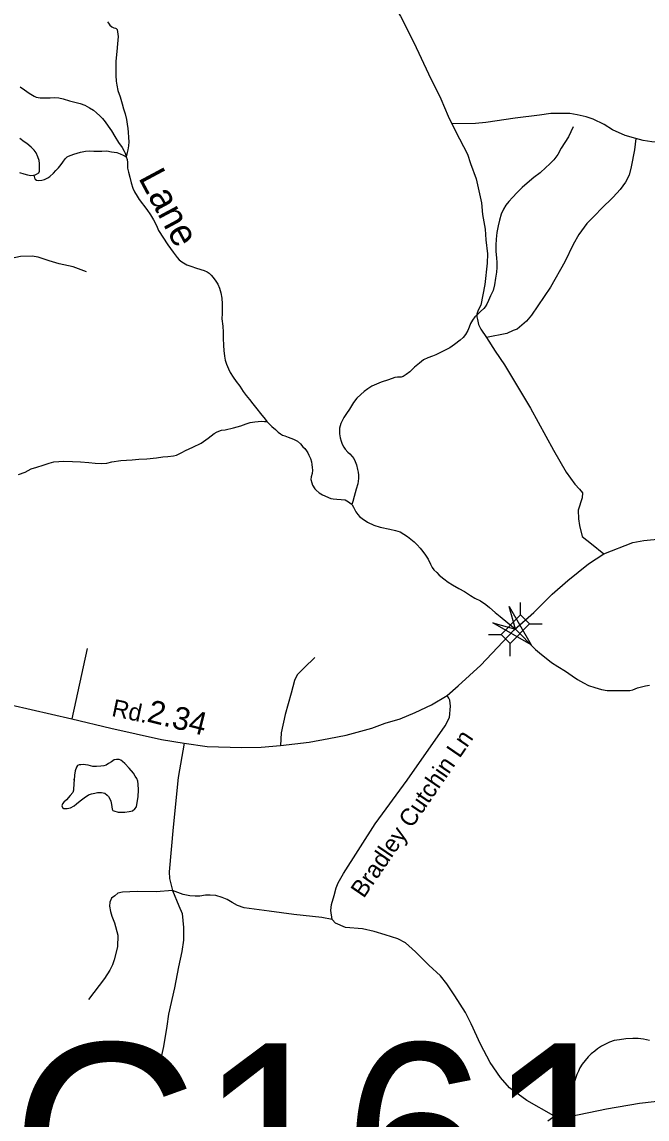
# Model space of a CAD drawing. Extents: x 2220236 to 2384410, y 720751 to 894131.
# Drawn here: x 2362764 to 2366195, y 851685 to 857712 of the extents above; entities that cross this region are included whole.
import ezdxf

# ---------------------------------------------------------------- set-up
doc = ezdxf.new("R2010")
doc.units = 0
doc.layers.add('Default', color=7, linetype='Continuous')

msp = doc.modelspace()

# ---------------------------------------------------------------- linework, layer by layer
at = {"layer": 'Default'}
for p, q in [((2365500.7, 854454.6), (2365500.4, 854523.6)), ((2365549.7, 854406.1), (2365618.7, 854406.4)), ((2365325.2, 854347.1), (2365394.2, 854347.4)), ((2363120.9, 854271.3), (2363037.2, 853884.8)), ((2365444.7, 854228.8), (2365444.4, 854297.8))]:
    msp.add_line(p, q, dxfattribs=at)
for points in [[(2364461.9, 858330.6), (2364547, 858196), (2364643.7, 858048.8), (2364750.9, 857891), (2364841.4, 857744.8), (2364915, 857599.5), (2364995.1, 857426.7), (2365062.8, 857289.4), (2365103.9, 857194.1), (2365124.4, 857152.3)], [(2363234, 857713.4), (2363238.3, 857705.4), (2363246.3, 857694.2), (2363257.5, 857684.8), (2363268.5, 857680.4), (2363276.5, 857678.4), (2363280.5, 857675.9), (2363286.6, 857670.6), (2363288.8, 857658.2), (2363291.2, 857632.1), (2363287.5, 857592.5), (2363284, 857550.7), (2363278.7, 857496.3), (2363279.2, 857459.3), (2363278.9, 857418.2), (2363280.2, 857386.4), (2363284.4, 857364.3), (2363290.8, 857336.6), (2363302.4, 857300.4), (2363313.5, 857263.1), (2363321.9, 857234.5), (2363330.2, 857207), (2363336.7, 857177), (2363341, 857151), (2363345.3, 857127.2), (2363347.4, 857106.9), (2363348.6, 857078.1), (2363350, 857052.9), (2363348.2, 857031.4), (2363344.5, 857009), (2363340.8, 856995), (2363336.3, 856970.9)], [(2362754.3, 857355.7), (2362776.7, 857338.6), (2362802.7, 857320.9), (2362830.9, 857304.7), (2362842.3, 857298.6), (2362863.1, 857295.5), (2362889.1, 857295.6), (2362919.2, 857296.2), (2362943.1, 857297.8), (2362965.2, 857294.8), (2362989.1, 857289.2), (2363025.3, 857279.2), (2363053.5, 857271.1), (2363082.7, 857263.5), (2363108.3, 857254.7), (2363133.9, 857240.9), (2363156.1, 857227.1), (2363172.1, 857213), (2363190.2, 857195.7), (2363206.5, 857181.6), (2363220.7, 857163.1), (2363237.1, 857140.1), (2363255.3, 857113.6), (2363273.6, 857082.6), (2363294.3, 857050.6), (2363314.4, 857022.5), (2363324.8, 857002.6), (2363330.8, 856991.4), (2363335.1, 856975.1), (2363336.3, 856970.9)], [(2366133.1, 857072.5), (2366074.9, 857087.7), (2366006.5, 857118.9), (2365960.1, 857148.2), (2365899.9, 857177.6), (2365861.7, 857191), (2365811.6, 857202.6), (2365771.5, 857210), (2365667.5, 857208.7), (2365605.7, 857200), (2365471.8, 857184.5), (2365310.3, 857160.5), (2365254.4, 857153.8), (2365124.4, 857152.3)], [(2365789.2, 857136.2), (2365763.9, 857081.7), (2365724.7, 857019.4), (2365705.1, 856985.1), (2365683.4, 856955.3), (2365659.8, 856930.7), (2365640.1, 856912.5), (2365608.1, 856884.3), (2365574.5, 856857.3), (2365537, 856827.2), (2365509.1, 856803.1), (2365481.7, 856774.7), (2365455.8, 856748.4), (2365436.1, 856726.3), (2365420.5, 856705.9), (2365406.6, 856684), (2365395, 856655.7), (2365385.5, 856623.1), (2365377.6, 856591.6), (2365370.2, 856555.2), (2365366.7, 856518.9), (2365365.2, 856485.4), (2365365.3, 856450.9), (2365368, 856417.2), (2365370, 856391.1), (2365370.5, 856363.2), (2365368.9, 856336.9), (2365363, 856305.4), (2365357.6, 856269.1), (2365350.1, 856237), (2365336.4, 856208.5), (2365324.7, 856182.4), (2365315, 856162.3), (2365307.1, 856148.2), (2365299.3, 856138.1), (2365281.2, 856122.6), (2365265.5, 856106.2), (2365249.6, 856091.7), (2365236.6, 856073.8), (2365226.2, 856055.3), (2365218.5, 856035.3), (2365210.7, 856016.9), (2365198.8, 855995.1), (2365185, 855979.1), (2365169.2, 855964.4), (2365139, 855941.1), (2365111.8, 855922), (2365068.1, 855899.5), (2365036.3, 855883.4), (2365018.2, 855877.1), (2364992.3, 855866.9), (2364968.5, 855856.1), (2364946.9, 855838.1), (2364918.9, 855815.6), (2364893.4, 855790), (2364873.7, 855775), (2364857, 855764.5), (2364845.7, 855760.8), (2364825.7, 855760.9), (2364810, 855759.3), (2364775.7, 855746.4), (2364735.9, 855733.3), (2364710, 855723.4), (2364684.3, 855710.8), (2364662.5, 855696.8), (2364641.8, 855681.9), (2364624.7, 855666.4), (2364602.9, 855645.8), (2364583.2, 855622), (2364561.7, 855585), (2364546, 855561.4), (2364530.5, 855539.5), (2364514.7, 855507), (2364506.9, 855481), (2364507.6, 855449.2), (2364509.8, 855427), (2364515.8, 855409.2), (2364522, 855393), (2364530.2, 855377), (2364538.6, 855365.2), (2364552.7, 855349.3), (2364564.5, 855340), (2364576.9, 855325.7), (2364585, 855313.6), (2364593.2, 855297.5), (2364599.5, 855279.7), (2364605.8, 855253.7), (2364610, 855238.4), (2364612, 855222.1), (2364611.8, 855204), (2364606.7, 855175.9), (2364599.1, 855146.1), (2364587.6, 855106.2), (2364579.8, 855078), (2364574.6, 855061.4)], [(2365124.4, 857152.3), (2365165.3, 857070.7), (2365210.5, 856985.3), (2365226.9, 856935.6), (2365258, 856850), (2365285.6, 856718.3), (2365292.4, 856654.5), (2365307.3, 856574.7), (2365309.9, 856514.8), (2365318.8, 856438.9), (2365317.6, 856386.8), (2365304.9, 856270.7), (2365282.4, 856156.5), (2365268.7, 856128.3), (2365261, 856106.2), (2365261.2, 856092.2), (2365265.3, 856078.4), (2365269.5, 856050.3), (2365282, 856024.4), (2365314.4, 855978.9)], [(2367357.8, 856893.1), (2367309.8, 856967.8), (2367198.6, 857071.2), (2367150.4, 857106.7), (2367098.3, 857117.9), (2367050.2, 857115.4), (2366808.6, 857096.5), (2366513, 857069), (2366395.2, 857059.6), (2366269.2, 857052), (2366221.3, 857053.5), (2366173.2, 857060.9), (2366133.1, 857072.5)], [(2362828, 856871.3), (2362836.1, 856872.6), (2362844.2, 856876.9), (2362856, 856883.3), (2362859.9, 856893.3), (2362859.7, 856913), (2362859.5, 856935), (2362857.2, 856951.3), (2362851.1, 856970.7), (2362840.7, 856993.3), (2362830.6, 857008.6), (2362814.5, 857024.4), (2362790, 857044.7), (2362776.2, 857054), (2362751.8, 857071.7)], [(2366133.1, 857072.5), (2366125.8, 857010.4), (2366108.9, 856916.2), (2366097.6, 856870.1), (2366077.9, 856831.7), (2366048.4, 856791.5), (2366008.9, 856749.1), (2365943.8, 856686.2), (2365912.2, 856651.9), (2365864.7, 856605.3), (2365821.5, 856544.9), (2365790.1, 856490.4), (2365743.3, 856393.8), (2365664.9, 856255), (2365560.9, 856101.9), (2365533.2, 856069.5), (2365481.8, 856025), (2365460, 856016.7), (2365426.2, 856000.3), (2365314.4, 855978.9)], [(2362828, 856871.3), (2362832.5, 856856.7), (2362836.4, 856848.7), (2362842.6, 856843.4), (2362856.4, 856841.3), (2362871.8, 856842.9), (2362886.4, 856847.5), (2362904.8, 856855.8), (2362916.3, 856863.5), (2362936.2, 856882.3), (2362950, 856896), (2362963.9, 856910.7), (2362971.7, 856920.9), (2362978.9, 856930), (2362987.5, 856942.8), (2363001.2, 856960.5), (2363012, 856970.8), (2363019, 856975.3), (2363048.8, 856985.4), (2363084.8, 856996.1), (2363112.8, 857002.1), (2363136.6, 857004.7), (2363158.7, 857003), (2363182.6, 857003.3), (2363202.7, 857003.2), (2363228.6, 857003.6), (2363254.7, 856999.7), (2363284.7, 856994.4), (2363302.7, 856988.6), (2363319.1, 856981), (2363330.8, 856974.9), (2363336.3, 856970.9)], [(2363336.3, 856970.9), (2363341.1, 856957.3), (2363343.5, 856939.4), (2363343.7, 856908.8), (2363348.2, 856887), (2363356.2, 856859.5), (2363362.7, 856829.2), (2363373.1, 856799.4), (2363381.5, 856779.1), (2363395.6, 856756), (2363407.8, 856737.5), (2363448.5, 856682.7), (2363468.8, 856652.4), (2363485.3, 856625.1), (2363501.6, 856594.6), (2363513.9, 856567.2), (2363564.8, 856487.9), (2363593.3, 856448), (2363615.9, 856417.8), (2363625.9, 856406), (2363642.1, 856394.2), (2363668.3, 856378.9), (2363690.3, 856370.9), (2363722.3, 856359.8), (2363764.5, 856346.1), (2363780.5, 856340.2), (2363790.7, 856332.4), (2363803, 856320.4), (2363813, 856308.7), (2363827.3, 856288.6), (2363839.5, 856271), (2363847.6, 856249.4), (2363856.2, 856223.5), (2363860.3, 856194.7), (2363862.9, 856163), (2363863.2, 856133.5), (2363863.4, 856111.2), (2363861.7, 856080.9), (2363866.3, 856041.7), (2363868.6, 856009), (2363869, 855975.2), (2363869.6, 855935.2), (2363871.8, 855907.4), (2363876.3, 855877), (2363878.5, 855855.1), (2363886.7, 855831.5), (2363897.2, 855807.3), (2363907.3, 855785.7), (2363923.7, 855761.8), (2363940.1, 855737.8), (2363959.2, 855710.7), (2363978.4, 855682.6), (2363994.8, 855660.3), (2364013.1, 855637.4), (2364031.5, 855613.6), (2364053.9, 855587.2), (2364074, 855561.8), (2364098.2, 855530), (2364108.6, 855518.3)], [(2362750.9, 856886.2), (2362774.2, 856878.3), (2362794.1, 856872.6), (2362812.3, 856868.4), (2362826.4, 856870.6), (2362828, 856871.3)], [(2363117.9, 856339.9), (2363044.3, 856366.5), (2362968.7, 856382.9), (2362913.5, 856399.2), (2362852.2, 856419.7), (2362819.5, 856425.8), (2362756.1, 856423.8), (2362694.8, 856411.5), (2362619.2, 856397.2), (2362557.9, 856380.8), (2362496.7, 856356.9), (2362453, 856338.5), (2362419.1, 856328.2), (2362381.1, 856312.3), (2362348.4, 856302.1), (2362315.7, 856306.2), (2362272.8, 856332.8), (2362233.9, 856367.5), (2362194.1, 856409.5)], [(2365314.4, 855978.9), (2365361.3, 855903.4), (2365412.2, 855828.1), (2365555, 855590), (2365681.7, 855359.5), (2365751.1, 855238.4), (2365798.4, 855173.2), (2365824.9, 855146.6), (2365841.3, 855126.1), (2365839.2, 855097.5), (2365816.7, 855030), (2365818.2, 854983.3), (2365824.9, 854946.2), (2365839.2, 854884.8), (2365890.3, 854846), (2365957.8, 854790.7)], [(2362743.9, 855226.1), (2362781.8, 855239.8), (2362813.6, 855256.9), (2362845.3, 855267), (2362879.4, 855277.6), (2362913.4, 855287.9), (2362939.3, 855296.5), (2362965.2, 855298.2), (2362993.1, 855298.7), (2363041, 855297.3), (2363085.1, 855295.9), (2363131.1, 855292.8), (2363165.1, 855288.3), (2363199.3, 855287.4), (2363229.1, 855289.3), (2363257, 855296.3), (2363307, 855302.3), (2363337.1, 855305.2), (2363369.2, 855307.5), (2363404.9, 855309.6), (2363450, 855313.1), (2363503, 855318.5), (2363536.9, 855323.2), (2363564.7, 855325.3), (2363594.8, 855328.2), (2363612.7, 855332.2), (2363640.7, 855346.5), (2363660.6, 855357.2), (2363702.1, 855376.9), (2363747.9, 855397.5), (2363785.7, 855426.3), (2363819.2, 855450.6), (2363835.2, 855461.1), (2363859.1, 855469.3), (2363879.1, 855471.1), (2363924.9, 855481.9), (2363964.8, 855494.3), (2363994.6, 855504.4), (2364016.6, 855511.2), (2364042.7, 855515.6), (2364078.7, 855519.3), (2364094.5, 855517.7), (2364108.6, 855518.3)], [(2364108.6, 855518.3), (2364118.6, 855506.2), (2364135, 855490.5), (2364155.1, 855472.6), (2364171, 855459.1), (2364183.3, 855449.1), (2364193.4, 855443), (2364207.6, 855439.3), (2364225.7, 855431.8), (2364253.7, 855419.8), (2364275.8, 855408.6), (2364292.2, 855394.5), (2364306.3, 855378.6), (2364316.2, 855368.2), (2364326.6, 855356.5), (2364332.6, 855345.3), (2364338.7, 855333), (2364347, 855314.7), (2364353.4, 855295.2), (2364355.2, 855281.2), (2364357.5, 855264.9), (2364357.9, 855249.5), (2364356, 855231.3), (2364352.1, 855213.1), (2364350.4, 855198.9), (2364354.7, 855181.1), (2364358.9, 855167.4), (2364370.9, 855147.3), (2364379.1, 855139.4), (2364395.4, 855125.3), (2364413.9, 855114.6), (2364459.7, 855094.4), (2364472.9, 855091.7), (2364491.7, 855090.8), (2364515.7, 855089.2), (2364537.8, 855086.8), (2364547.9, 855081.6), (2364556, 855075.4), (2364564, 855071.5), (2364570.2, 855065.2), (2364574.6, 855061.4)], [(2365466.2, 854372.2), (2365574.6, 854468.6), (2365674.7, 854568.8), (2365760.5, 854644.5), (2365874, 854735.5), (2365957.8, 854790.7), (2366117.2, 854852.1), (2366178.5, 854864.4), (2366885.7, 854933.9), (2370345.8, 855265.1)], [(2364574.6, 855061.4), (2364576, 855059.8), (2364584.1, 855046), (2364596.6, 855021.9), (2364606.8, 855005.9), (2364617, 854995.8), (2364631, 854983.9), (2364661.3, 854964.8), (2364695.5, 854947.2), (2364730.4, 854937.1), (2364783.6, 854926.2), (2364813.8, 854918.6), (2364839.8, 854910.4), (2364859.9, 854899.1), (2364880.2, 854885.2), (2364898.5, 854871.8), (2364916.5, 854855.5), (2364932.9, 854839.7), (2364949.1, 854822.3), (2364965.2, 854804), (2364979.6, 854782.6), (2364993.6, 854760.8), (2365005.9, 854732.8), (2365016.1, 854715.1), (2365024.5, 854703), (2365040.6, 854687.2), (2365054.6, 854673), (2365079, 854653.7), (2365103.1, 854635.6), (2365127.3, 854620.2), (2365161.6, 854600.3), (2365193.9, 854582.9), (2365226.2, 854561.2), (2365250.1, 854547.5), (2365280.3, 854532.3), (2365310.6, 854512.2), (2365331, 854495), (2365361.3, 854469), (2365388.5, 854445.5), (2365473.6, 854376.3), (2365583.7, 854264.1), (2365605.8, 854245.9), (2365670.6, 854194.4), (2365704.7, 854171.2), (2365747.1, 854146), (2365783.6, 854120.3), (2365813.6, 854100.2), (2365845.9, 854081.1), (2365874, 854067.5), (2365908.3, 854055.8), (2365944.5, 854045.8), (2365976.5, 854040.5), (2366000.8, 854039.9), (2366024.5, 854039.2), (2366064.5, 854039.2), (2366100.3, 854039.7), (2366116.6, 854043.6), (2366142.4, 854054.5), (2366164.1, 854060.3), (2366186.3, 854064.5), (2366208.1, 854068.7)], [(2362589.6, 853987), (2363037.2, 853884.8), (2363251.8, 853833.6), (2363529.7, 853770.2), (2363653.4, 853750.8), (2363780.1, 853732.4), (2363968.1, 853726.3), (2364076.4, 853728.3), (2364183.7, 853737.5), (2364341.1, 853755.9), (2364447.4, 853776.4), (2364543.4, 853794.8), (2364684.5, 853833.6), (2364758, 853860.2), (2364839.8, 853884.7), (2364921.6, 853919.5), (2365011.5, 853960.4), (2365097.9, 854011.4), (2365158.6, 854064.7), (2365283.3, 854179.2), (2365466.2, 854372.2)], [(2364371.9, 854220.2), (2364312.5, 854164.9), (2364273.7, 854126.1), (2364259.4, 854095.4), (2364241, 854025.9), (2364208.3, 853907.2), (2364185.8, 853807), (2364183.7, 853737.5)], [(2364466.8, 852781.4), (2364458.6, 852830.5), (2364462.7, 852863.2), (2364477, 852914.3), (2364489.3, 852955.2), (2364499.5, 852983.9), (2364528.1, 853035), (2364701.8, 853307), (2364877.6, 853546.3), (2365086.1, 853844.9), (2365110.6, 853891.9), (2365116.7, 853953.3), (2365112.6, 853986), (2365106.5, 853998.3), (2365097.9, 854011.4)], [(2363653.4, 853750.8), (2363621.9, 853561.3), (2363593.2, 853289.2), (2363572.3, 853043), (2363572.7, 853007), (2363589.4, 852941.1)], [(2363050, 853553.2), (2363046.7, 853497.3), (2363046.9, 853491.4), (2363042.9, 853479.1), (2363029.1, 853462.7), (2363007.4, 853438.9), (2362993.5, 853426.8), (2362985.7, 853416.7), (2362981.8, 853406.7), (2362984, 853400.2), (2362985.8, 853396.3), (2362993.3, 853390.7), (2363012, 853390.8), (2363030.8, 853395.5), (2363049.8, 853405.5), (2363063.8, 853417.6), (2363083.4, 853433.8), (2363105.4, 853450.4), (2363129, 853466.2), (2363145.2, 853472.4), (2363163.1, 853476.4), (2363179.1, 853478.7), (2363201.1, 853479), (2363217.9, 853475.4), (2363231.2, 853465.4), (2363238.1, 853456.5), (2363245.4, 853445.3), (2363251.6, 853431.8), (2363255.9, 853413.9), (2363258, 853387.8), (2363262.9, 853380.4), (2363268.2, 853378.3), (2363292.4, 853371.8), (2363328.2, 853370.9), (2363352.4, 853375.2), (2363370.2, 853379.2), (2363383.9, 853389.6), (2363392, 853401.4), (2363396.9, 853425.3), (2363401.2, 853456), (2363402.6, 853493.8), (2363402.3, 853525.6), (2363400.4, 853541.3), (2363394.2, 853555.8), (2363385.8, 853569.2), (2363375.6, 853585.2), (2363351.5, 853613.1), (2363328.1, 853638.4), (2363314.9, 853650), (2363306.7, 853656.3), (2363296.7, 853660.1), (2363282.9, 853660.2), (2363268.9, 853658), (2363254.9, 853647.6), (2363239.2, 853638.1), (2363225.1, 853629.3), (2363213.1, 853625.5), (2363197.1, 853623.2), (2363173.5, 853622.3), (2363153.2, 853622.1), (2363127.3, 853628.6), (2363112.8, 853631.9), (2363101.2, 853632.4), (2363087.2, 853631.9), (2363077, 853631.4), (2363069.3, 853627.8), (2363063.4, 853617.8), (2363055.4, 853597.7), (2363051.7, 853575.3), (2363050.2, 853547.3), (2363050, 853553.2)], [(2363589.4, 852941.1), (2363499.5, 852934), (2363395.6, 852934.7), (2363315.7, 852931.9), (2363289.7, 852925.6), (2363273.9, 852911.3), (2363256, 852899.2), (2363246.3, 852877), (2363244.6, 852855.1), (2363249, 852825.1), (2363257.3, 852799.2), (2363271.8, 852763.4), (2363290.5, 852695.7), (2363287.4, 852631.6), (2363270.1, 852559.4), (2363260.4, 852533.4), (2363246.8, 852503.3), (2363217.5, 852456.8), (2363128.7, 852341.8)], [(2363589.4, 852941.1), (2363624.8, 852857.1), (2363643.1, 852814.1), (2363651.3, 852738.5), (2363651.3, 852668.9), (2363641.1, 852605.5), (2363622.7, 852521.7), (2363600.2, 852407.1), (2363567.5, 852261.9), (2363559.4, 852196.5), (2363541, 852084), (2363502.1, 851910.2)], [(2364466.8, 852781.4), (2364410.6, 852792.7), (2364255.3, 852809), (2364120.4, 852827.4), (2363983.4, 852845.8), (2363946.7, 852858.1), (2363918, 852874.5), (2363889.4, 852890.8), (2363862.9, 852903.1), (2363828.1, 852913.3), (2363797.5, 852915.4), (2363770.9, 852915.4), (2363740.2, 852909.2), (2363713.7, 852909.2), (2363685, 852911.3), (2363648.3, 852919.4), (2363589.4, 852941.1)], [(2366298.1, 851787.5), (2366153, 851771.1), (2365973.1, 851740.4), (2365821.9, 851707.7), (2365736, 851691.4), (2365713.5, 851691.4), (2365682.9, 851703.6), (2365535.7, 851787.5), (2365439.7, 851857), (2365390.6, 851914.3), (2365333.4, 851996.1), (2365280.2, 852096.3), (2365229.1, 852208.8), (2365198.5, 852270.1), (2365139.2, 852362.2), (2365096.3, 852427.6), (2365061.6, 852472.6), (2364998.2, 852529.9), (2364924.6, 852603.5), (2364869.4, 852652.6), (2364826.5, 852675.1), (2364757, 852697.6), (2364697.8, 852716), (2364632.4, 852730.3), (2364540.4, 852738.5), (2364485.2, 852761), (2364466.8, 852781.4)], [(2366208.8, 852117.4), (2366191.6, 852121), (2366175.4, 852124.3), (2366147.3, 852128), (2366117.4, 852127.8), (2366079.5, 852125.3), (2366043.5, 852121.5), (2366015.5, 852117.1), (2365989.6, 852108.5), (2365967.7, 852097.7), (2365945.8, 852086.3), (2365924.1, 852071.3), (2365908.2, 852059.2), (2365888.5, 852043), (2365872.5, 852026.5), (2365854.9, 852007.1), (2365838.6, 851986.8), (2365826.6, 851967.2), (2365818.2, 851948.8), (2365809.8, 851930.4), (2365798, 851896.5), (2365794.2, 851878.3), (2365790.2, 851863.3), (2365786.6, 851855.6), (2365780.8, 851852.1), (2365769.2, 851837.9), (2365751.2, 851805.9), (2365724.1, 851744.8), (2365715.7, 851733.9), (2365700.4, 851715.2), (2365676.7, 851692.9), (2365650.9, 851674.5)]]:
    msp.add_lwpolyline(points, dxfattribs=at)
for points in [[(2365437.5, 854501.2), (2365560, 854290.4), (2365348.5, 854411.7), (2365473.6, 854376.3)], [(2365394.2, 854347.4), (2365500.5, 854454.8), (2365550.6, 854405.2), (2365444.4, 854297.8)]]:
    msp.add_lwpolyline(points, close=True, dxfattribs=at)

# ---------------------------------------------------------------- texts
for s, height, rotation, p in [('Lane', 150, 298.17791, (2363400.3, 856856.1)), ('Rd.', 95, 348.0929, (2363251.6, 853900.6)), ('2.34', 125, 346.02845, (2363444.4, 853870.1)), ('Bradley Cutchin Ln', 95, 55.63295, (2364639.9, 852894.2))]:
    msp.add_text(s, height=height, rotation=rotation, dxfattribs=at).set_placement(p)
msp.add_text('C161', height=1066.27, dxfattribs=at).set_placement((2362701.6, 851034.6))

doc.saveas('drawing.dxf')
